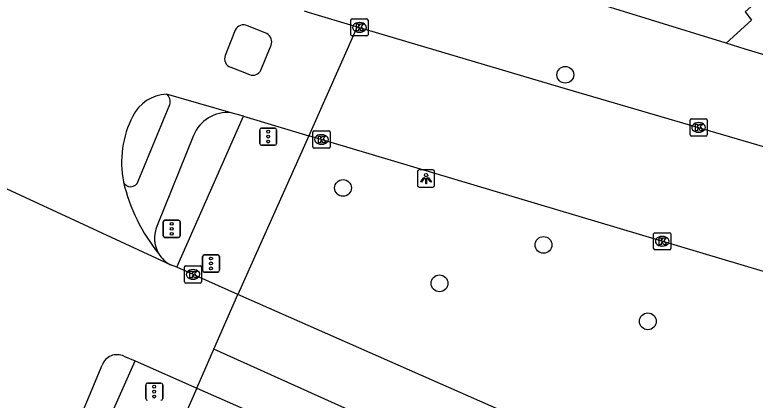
# Model space of a CAD drawing. Extents: x 160356 to 161355, y 381727 to 382845.
# Drawn here: x 160660.02 to 160703.22, y 381896.03 to 381918.53 of the extents above; entities that cross this region are included whole.
import ezdxf

# ---------------------------------------------------------------- set-up
doc = ezdxf.new("R2010")
doc.units = 0
for name, color, linetype in [('IMGEO_Boom', 7, 'Continuous'), ('IMGEO_Fietspad_open', 7, 'Continuous'), ('IMGEO_Kolk', 7, 'Continuous'), ('IMGEO_Lichtpunt', 7, 'Continuous'), ('IMGEO_Rijbaan_lokaal_open', 7, 'Continuous'), ('IMGEO_Rijbaan_regionaal_gesloten', 7, 'Continuous'), ('IMGEO_Verkeersregelinstallatiepaal', 7, 'Continuous'), ('IMGEO_Voetpad_open', 7, 'Continuous')]:
    doc.layers.add(name, color=color, linetype=linetype)

msp = doc.modelspace()

# ---------------------------------------------------------------- linework, layer by layer
at = {"layer": 'IMGEO_Boom'}
for centre in [(160692.142, 381915.027), (160679.17, 381908.421), (160690.869, 381905.095), (160684.8, 381902.854), (160696.957, 381900.635)]:
    msp.add_circle(centre, 0.489, dxfattribs=at)
at = {"layer": 'IMGEO_Fietspad_open'}
for points in [[(160667.212, 381908.808), (160669.062, 381913.291)], [(160670.446, 381911.483), (160668.326, 381906.225)]]:
    msp.add_lwpolyline(points, dxfattribs=at)
for centre, radius, start, end in [((160668.559, 381913.461), 0.531, 341.3872, 54.5092), ((160672.424, 381910.692), 2.13, 83.9572, 158.192), ((160666.778, 381908.945), 0.455, 201.8804, 342.5351), ((160669.978, 381905.491), 1.808, 156.0482, 210.1568)]:
    msp.add_arc(centre, radius, start, end, dxfattribs=at)
at = {"layer": 'IMGEO_Kolk'}
for p, q in [((160679.63, 381917.368), (160679.63, 381918.22)), ((160679.705, 381918.294), (160680.557, 381918.294)), ((160680.118, 381918.074), (160680.143, 381918.074)), ((160680.631, 381918.22), (160680.631, 381917.368)), ((160680.141, 381917.514), (160680.116, 381917.514)), ((160680.557, 381917.294), (160679.705, 381917.294)), ((160699.422, 381911.527), (160699.422, 381912.379)), ((160699.497, 381912.453), (160700.349, 381912.453)), ((160700.423, 381912.379), (160700.423, 381911.527)), ((160699.91, 381912.233), (160699.935, 381912.233)), ((160677.415, 381910.824), (160677.415, 381911.676)), ((160677.49, 381911.75), (160678.342, 381911.75)), ((160677.903, 381911.53), (160677.928, 381911.53)), ((160678.416, 381911.676), (160678.416, 381910.824)), ((160700.349, 381911.453), (160699.497, 381911.453)), ((160699.933, 381911.673), (160699.908, 381911.673)), ((160678.342, 381910.75), (160677.49, 381910.75)), ((160677.926, 381910.97), (160677.901, 381910.97)), ((160697.296, 381904.883), (160697.296, 381905.735)), ((160697.371, 381905.809), (160698.223, 381905.809)), ((160697.784, 381905.589), (160697.809, 381905.589)), ((160698.297, 381905.735), (160698.297, 381904.883)), ((160697.807, 381905.029), (160697.782, 381905.029)), ((160698.223, 381904.809), (160697.371, 381904.809)), ((160669.917, 381902.946), (160669.917, 381903.798)), ((160669.992, 381903.872), (160670.844, 381903.872)), ((160670.918, 381903.798), (160670.918, 381902.946)), ((160670.405, 381903.652), (160670.43, 381903.652)), ((160670.844, 381902.872), (160669.992, 381902.872)), ((160670.428, 381903.092), (160670.403, 381903.092))]:
    msp.add_line(p, q, dxfattribs=at)
for points in [[(160679.63, 381917.368), (160679.63, 381918.22)], [(160679.705, 381918.294), (160680.557, 381918.294)], [(160679.951, 381917.994), (160680.074, 381917.994), (160680.074, 381917.843), (160680.204, 381917.994), (160680.368, 381917.994), (160680.222, 381917.843), (160680.375, 381917.594), (160680.223, 381917.594), (160680.138, 381917.758), (160680.074, 381917.691), (160680.074, 381917.594), (160679.951, 381917.594), (160679.951, 381917.994)], [(160680.631, 381918.22), (160680.631, 381917.368)], [(160680.557, 381917.294), (160679.705, 381917.294)], [(160699.422, 381911.527), (160699.422, 381912.379)], [(160699.497, 381912.453), (160700.349, 381912.453)], [(160700.423, 381912.379), (160700.423, 381911.527)], [(160699.743, 381912.153), (160699.866, 381912.153), (160699.866, 381912.002), (160699.996, 381912.153), (160700.16, 381912.153), (160700.014, 381912.002), (160700.167, 381911.753), (160700.015, 381911.753), (160699.93, 381911.917), (160699.866, 381911.85), (160699.866, 381911.753), (160699.743, 381911.753), (160699.743, 381912.153)], [(160677.415, 381910.824), (160677.415, 381911.676)], [(160677.49, 381911.75), (160678.342, 381911.75)], [(160677.736, 381911.45), (160677.859, 381911.45), (160677.859, 381911.299), (160677.989, 381911.45), (160678.153, 381911.45), (160678.007, 381911.299), (160678.16, 381911.05), (160678.008, 381911.05), (160677.923, 381911.214), (160677.859, 381911.147), (160677.859, 381911.05), (160677.736, 381911.05), (160677.736, 381911.45)], [(160678.416, 381911.676), (160678.416, 381910.824)], [(160700.349, 381911.453), (160699.497, 381911.453)], [(160678.342, 381910.75), (160677.49, 381910.75)], [(160697.296, 381904.883), (160697.296, 381905.735)], [(160697.371, 381905.809), (160698.223, 381905.809)], [(160697.617, 381905.509), (160697.74, 381905.509), (160697.74, 381905.358), (160697.87, 381905.509), (160698.034, 381905.509), (160697.888, 381905.358), (160698.041, 381905.109), (160697.889, 381905.109), (160697.804, 381905.273), (160697.74, 381905.206), (160697.74, 381905.109), (160697.617, 381905.109), (160697.617, 381905.509)], [(160698.297, 381905.735), (160698.297, 381904.883)], [(160698.223, 381904.809), (160697.371, 381904.809)], [(160669.917, 381902.946), (160669.917, 381903.798)], [(160669.992, 381903.872), (160670.844, 381903.872)], [(160670.918, 381903.798), (160670.918, 381902.946)], [(160670.238, 381903.572), (160670.361, 381903.572), (160670.361, 381903.421), (160670.491, 381903.572), (160670.655, 381903.572), (160670.509, 381903.421), (160670.662, 381903.172), (160670.51, 381903.172), (160670.425, 381903.336), (160670.361, 381903.269), (160670.361, 381903.172), (160670.238, 381903.172), (160670.238, 381903.572)], [(160670.844, 381902.872), (160669.992, 381902.872)]]:
    msp.add_lwpolyline(points, dxfattribs=at)
for centre, start, end in [((160679.707, 381918.218), 91.552, 178.448), ((160679.707, 381918.218), 91.552, 178.448), ((160680.555, 381918.218), 1.552, 88.448), ((160680.555, 381918.218), 1.552, 88.448), ((160679.707, 381917.37), 181.552, 268.448), ((160679.707, 381917.37), 181.552, 268.448), ((160680.555, 381917.37), 271.552, 358.448), ((160680.555, 381917.37), 271.552, 358.448), ((160699.499, 381912.377), 91.552, 178.448), ((160699.499, 381912.377), 91.552, 178.448), ((160700.347, 381912.377), 1.552, 88.448), ((160700.347, 381912.377), 1.552, 88.448), ((160677.492, 381911.674), 91.552, 178.448), ((160677.492, 381911.674), 91.552, 178.448), ((160678.34, 381911.674), 1.552, 88.448), ((160678.34, 381911.674), 1.552, 88.448), ((160699.499, 381911.529), 181.552, 268.448), ((160699.499, 381911.529), 181.552, 268.448), ((160700.347, 381911.529), 271.552, 358.448), ((160700.347, 381911.529), 271.552, 358.448), ((160677.492, 381910.826), 181.552, 268.448), ((160677.492, 381910.826), 181.552, 268.448), ((160678.34, 381910.826), 271.552, 358.448), ((160678.34, 381910.826), 271.552, 358.448), ((160697.373, 381905.733), 91.552, 178.448), ((160697.373, 381905.733), 91.552, 178.448), ((160698.221, 381905.733), 1.552, 88.448), ((160698.221, 381905.733), 1.552, 88.448), ((160697.373, 381904.885), 181.552, 268.448), ((160697.373, 381904.885), 181.552, 268.448), ((160698.221, 381904.885), 271.552, 358.448), ((160698.221, 381904.885), 271.552, 358.448), ((160669.994, 381903.796), 91.552, 178.448), ((160669.994, 381903.796), 91.552, 178.448), ((160670.842, 381903.796), 1.552, 88.448), ((160670.842, 381903.796), 1.552, 88.448), ((160669.994, 381902.948), 181.552, 268.448), ((160669.994, 381902.948), 181.552, 268.448), ((160670.842, 381902.948), 271.552, 358.448), ((160670.842, 381902.948), 271.552, 358.448)]:
    msp.add_arc(centre, 0.0765, start, end, dxfattribs=at)
for centre, major_axis, ratio, start_param, end_param in [((160680.117, 381917.794), (-0.387, 0.002), 0.722429, 4.712389, 7.853982), ((160680.142, 381917.794), (-0.39, 0.002), 0.717154, 1.570796, 4.712389), ((160699.909, 381911.953), (-0.387, 0.002), 0.722429, 4.712389, 7.853982), ((160699.934, 381911.953), (-0.39, 0.002), 0.717154, 1.570796, 4.712389), ((160677.902, 381911.25), (-0.387, 0.002), 0.722429, 4.712389, 7.853982), ((160677.927, 381911.25), (-0.39, 0.002), 0.717154, 1.570796, 4.712389), ((160697.783, 381905.309), (-0.387, 0.002), 0.722429, 4.712389, 7.853982), ((160697.808, 381905.309), (-0.39, 0.002), 0.717154, 1.570796, 4.712389), ((160670.404, 381903.372), (-0.387, 0.002), 0.722429, 4.712389, 7.853982), ((160670.429, 381903.372), (-0.39, 0.002), 0.717154, 1.570796, 4.712389)]:
    msp.add_ellipse(centre, major_axis=major_axis, ratio=ratio, start_param=start_param, end_param=end_param, dxfattribs=at)
at = {"layer": 'IMGEO_Lichtpunt'}
for p, q in [((160683.519, 381909.377), (160683.519, 381908.57)), ((160683.519, 381909.377), (160683.519, 381908.57)), ((160684.421, 381909.472), (160683.613, 381909.472)), ((160684.421, 381909.472), (160683.613, 381909.472)), ((160684.515, 381908.57), (160684.515, 381909.377)), ((160684.515, 381908.57), (160684.515, 381909.377)), ((160683.613, 381908.476), (160684.421, 381908.476)), ((160683.613, 381908.476), (160684.421, 381908.476))]:
    msp.add_line(p, q, dxfattribs=at)
for points in [[(160683.893, 381909.041), (160683.932, 381909.013), (160683.744, 381908.751), (160683.706, 381908.778), (160683.893, 381909.041)], [(160683.995, 381908.993), (160684.042, 381908.993), (160684.042, 381908.671), (160683.995, 381908.671), (160683.995, 381908.993)], [(160684.105, 381909.013), (160684.143, 381909.04), (160684.33, 381908.778), (160684.291, 381908.75), (160684.105, 381909.013)]]:
    msp.add_lwpolyline(points, dxfattribs=at)
msp.add_circle((160684.018, 381909.175), 0.0994, dxfattribs=at)
for centre, start, end in [((160683.613, 381909.377), 90, 180), ((160683.613, 381909.377), 90, 180), ((160684.421, 381909.377), 0, 90), ((160684.421, 381909.377), 0, 90), ((160683.613, 381908.57), 180, 270), ((160683.613, 381908.57), 180, 270), ((160684.421, 381908.57), 270, 0), ((160684.421, 381908.57), 270, 360)]:
    msp.add_arc(centre, 0.0946, start, end, dxfattribs=at)
at = {"layer": 'IMGEO_Rijbaan_lokaal_open'}
for points in [[(160676.897, 381918.763), (160677.146, 381918.679), (160679.993, 381917.834)], [(160672.886, 381917.636), (160672.299, 381916.157)], [(160674.721, 381917.429), (160673.602, 381917.886)], [(160679.993, 381917.834), (160677.174, 381911.473)], [(160679.993, 381917.834), (160691.804, 381914.329), (160703.301, 381910.962), (160713.383, 381907.976), (160724.219, 381904.806), (160729.348, 381903.194), (160740.094, 381899.948), (160744.941, 381898.519), (160820.691, 381876.187), (160826.955, 381874.36)], [(160674.383, 381915.297), (160674.976, 381916.75)], [(160672.615, 381915.47), (160673.72, 381915.042)], [(160672.648, 381912.81), (160668.867, 381913.893)], [(160673.357, 381912.607), (160672.648, 381912.81)], [(160673.357, 381912.607), (160677.174, 381911.473)], [(160824.304, 381867.688), (160819.275, 381869.125), (160815.643, 381870.203), (160710.934, 381901.384), (160677.174, 381911.473)]]:
    msp.add_lwpolyline(points, dxfattribs=at)
for centre, radius, start, end in [((160673.369, 381917.403), 0.537, 64.2776, 154.217), ((160674.443, 381916.937), 0.565, 340.6269, 60.5406), ((160672.772, 381915.959), 0.513, 157.2624, 252.1397), ((160673.914, 381915.527), 0.522, 248.1672, 333.9078), ((160668.971, 381911.585), 2.31, 92.5885, 153.8328), ((160672.14, 381909.909), 5.894, 152.7924, 191.0941), ((160676.59, 381911.2), 10.517, 193.3307, 218.9875), ((160669.929, 381905.5), 1.77, 211.211, 242.2915)]:
    msp.add_arc(centre, radius, start, end, dxfattribs=at)
at = {"layer": 'IMGEO_Rijbaan_regionaal_gesloten'}
for points in [[(160669.106, 381903.933), (160646.282, 381914.496)], [(160669.467, 381903.793), (160669.106, 381903.933)], [(160673.041, 381902.206), (160669.467, 381903.793)], [(160671.637, 381899.009), (160673.041, 381902.206)], [(160719.115, 381882.137), (160697.175, 381891.554), (160673.041, 381902.206)], [(160670.634, 381896.725), (160671.637, 381899.009)], [(160873.607, 381820.906), (160850.039, 381828.315), (160815.758, 381840.347), (160785.928, 381851.241), (160759.412, 381861.851), (160720.869, 381877.388), (160685.357, 381892.83), (160671.637, 381899.009)], [(160666.389, 381898.593), (160667.048, 381898.322)], [(160662.994, 381892.999), (160665.115, 381898.072)], [(160667.048, 381898.322), (160670.634, 381896.725)], [(160670.634, 381896.725), (160699.138, 381884.208), (160716.646, 381876.715), (160736.019, 381868.541), (160758.326, 381859.56), (160788.426, 381847.889), (160803.788, 381842.174), (160824.057, 381834.87), (160842.005, 381828.58)]]:
    msp.add_lwpolyline(points, dxfattribs=at)
msp.add_arc((160665.983, 381897.767), 0.92, 63.8175, 160.6665, dxfattribs=at)
at = {"layer": 'IMGEO_Verkeersregelinstallatiepaal'}
for p, q in [((160674.408, 381911.917), (160675.198, 381911.917)), ((160675.198, 381911.917), (160674.408, 381911.917)), ((160674.308, 381911.017), (160674.308, 381911.817)), ((160674.308, 381911.817), (160674.308, 381911.017)), ((160675.298, 381911.817), (160675.298, 381911.017)), ((160675.298, 381911.017), (160675.298, 381911.817)), ((160675.198, 381910.917), (160674.408, 381910.917)), ((160674.408, 381910.917), (160675.198, 381910.917)), ((160668.68, 381905.635), (160668.68, 381906.435)), ((160668.68, 381906.435), (160668.68, 381905.635)), ((160668.78, 381906.535), (160669.57, 381906.535)), ((160669.57, 381906.535), (160668.78, 381906.535)), ((160669.67, 381906.435), (160669.67, 381905.635)), ((160669.67, 381905.635), (160669.67, 381906.435)), ((160669.57, 381905.535), (160668.78, 381905.535)), ((160668.78, 381905.535), (160669.57, 381905.535)), ((160670.972, 381903.614), (160670.972, 381904.414)), ((160670.972, 381904.414), (160670.972, 381903.614)), ((160671.072, 381904.514), (160671.862, 381904.514)), ((160671.862, 381904.514), (160671.072, 381904.514)), ((160671.962, 381904.414), (160671.962, 381903.614)), ((160671.962, 381903.614), (160671.962, 381904.414)), ((160671.862, 381903.514), (160671.072, 381903.514)), ((160671.072, 381903.514), (160671.862, 381903.514)), ((160667.657, 381896.131), (160667.657, 381896.931)), ((160667.657, 381896.931), (160667.657, 381896.131)), ((160667.757, 381897.031), (160668.547, 381897.031)), ((160668.547, 381897.031), (160667.757, 381897.031)), ((160668.647, 381896.931), (160668.647, 381896.131)), ((160668.647, 381896.131), (160668.647, 381896.931))]:
    msp.add_line(p, q, dxfattribs=at)
for centre in [(160674.803, 381911.707), (160674.803, 381911.417), (160674.803, 381911.127), (160669.175, 381906.325), (160669.175, 381906.035), (160669.175, 381905.745), (160671.467, 381904.304), (160671.467, 381904.014), (160671.467, 381903.724), (160668.152, 381896.821), (160668.152, 381896.531), (160668.152, 381896.241)]:
    msp.add_circle(centre, 0.085, dxfattribs=at)
for centre, start, end in [((160674.408, 381911.817), 90, 180), ((160674.408, 381911.817), 90, 180), ((160675.198, 381911.817), 0, 90), ((160675.198, 381911.817), 360, 90), ((160674.408, 381911.017), 180, 270), ((160674.408, 381911.017), 180, 270), ((160675.198, 381911.017), 270, 0), ((160675.198, 381911.017), 270, 0), ((160668.78, 381906.435), 90, 180), ((160668.78, 381906.435), 90, 180), ((160669.57, 381906.435), 0, 90), ((160669.57, 381906.435), 360, 90), ((160668.78, 381905.635), 180, 270), ((160668.78, 381905.635), 180, 270), ((160669.57, 381905.635), 270, 0), ((160669.57, 381905.635), 270, 0), ((160671.072, 381904.414), 90, 180), ((160671.072, 381904.414), 90, 180), ((160671.862, 381904.414), 0, 90), ((160671.862, 381904.414), 360, 90), ((160671.072, 381903.614), 180, 270), ((160671.072, 381903.614), 180, 270), ((160671.862, 381903.614), 270, 0), ((160671.862, 381903.614), 270, 0), ((160667.757, 381896.931), 90, 180), ((160667.757, 381896.931), 90, 180), ((160668.547, 381896.931), 0, 90), ((160668.547, 381896.931), 360, 90), ((160667.757, 381896.131), 180, 270), ((160667.757, 381896.131), 180, 270), ((160668.547, 381896.131), 270, 0), ((160668.547, 381896.131), 270, 0)]:
    msp.add_arc(centre, 0.1, start, end, dxfattribs=at)
at = {"layer": 'IMGEO_Voetpad_open'}
for points in [[(160726.588, 381943.368), (160727.68, 381942.609), (160728.881, 381942.036), (160707.061, 381921.911), (160704.036, 381919.156), (160703.65, 381919.616), (160702.637, 381918.693), (160703.013, 381918.224), (160701.529, 381916.873)], [(160701.529, 381916.873), (160692.7, 381919.619)], [(160704.645, 381915.916), (160702.632, 381916.514), (160701.529, 381916.873)], [(160669.467, 381903.793), (160673.357, 381912.607)], [(160677.174, 381911.473), (160673.041, 381902.206)], [(160664.015, 381891.508), (160667.048, 381898.322)], [(160670.634, 381896.725), (160667.645, 381889.952)]]:
    msp.add_lwpolyline(points, dxfattribs=at)

doc.saveas('drawing.dxf')
